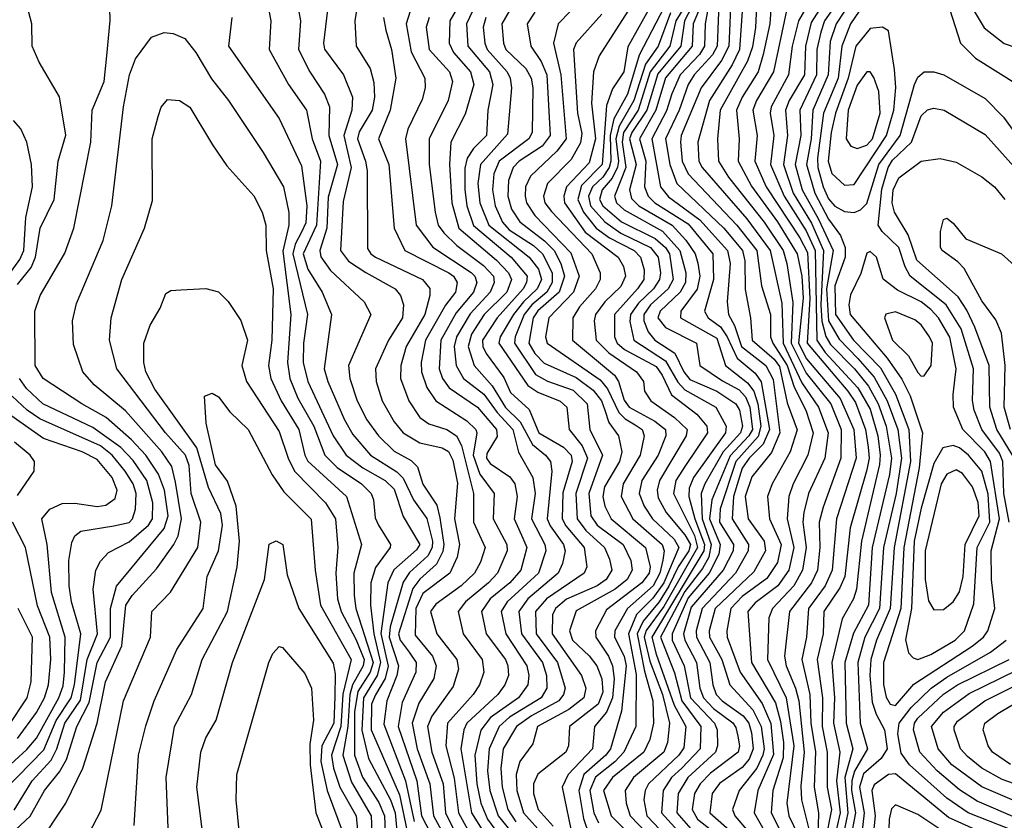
# Model space of a CAD drawing. Extents: x 501367 to 657802, y 482273 to 547541.
# Tile 619 of 656: x 597082 to 600165, y 537761 to 540268. Entities that reach past the tile are written whole.
import ezdxf

# ---------------------------------------------------------------- set-up
doc = ezdxf.new("R2010")
doc.units = 0

msp = doc.modelspace()

# ---------------------------------------------------------------- linework, layer by layer
at = {"layer": '0CON20XD'}
for points in [[(597053.3, 537716.7), (597115.5, 537774.5), (597160, 537855), (597207, 537913), (597228.4, 537951.6), (597260.9, 538055), (597300.3, 538129.7), (597324.9, 538255.1), (597367, 538335), (597366.2, 538425), (597385.1, 538494.9), (597535, 538675.2), (597546.7, 538715), (597535.7, 538795), (597516.6, 538845), (597477, 538905), (597432.7, 538952.7), (597352.7, 539022.7), (597276.5, 539065), (597156, 539145), (597131.2, 539185), (597129.2, 539355), (597145.9, 539405), (597223.2, 539536.8), (597251.6, 539615), (597304.8, 539885), (597309.4, 539985), (597346.7, 540075), (597355.6, 540155), (597365.7, 540265.7), (597360, 540455)], [(599255, 540398.4), (599228.8, 540255), (599226.9, 540185), (599211.1, 540158.9), (599150.7, 540095), (599124.5, 540035.6), (599107.2, 539982.8), (599061.8, 539895), (599088.9, 539745), (599113.7, 539713.7), (599211.9, 539641.9), (599298.8, 539545), (599306.5, 539505), (599297.2, 539385), (599301.5, 539345), (599320.3, 539310.3), (599343, 539245), (599419.1, 539185), (599441.4, 539141.4), (599462.2, 538975), (599436.7, 538913.3), (599375, 538837.1), (599354.4, 538775), (599363.2, 538705), (599413.5, 538635), (599417.3, 538605), (599380.7, 538539.3), (599260, 538425), (599241.1, 538355), (599242.1, 538335), (599281.4, 538265), (599305.8, 538185), (599377.7, 538107.7), (599404.1, 538055), (599413.3, 537985), (599409.7, 537965), (599390.2, 537925), (599334.8, 537855), (599314.4, 537795), (599321.3, 537775), (599364.9, 537725)], [(597075, 539438.9), (597117.8, 539492.2), (597132.1, 539525), (597146.4, 539615), (597190.3, 539705), (597202.6, 539825), (597226.7, 539906.7), (597206.5, 540026.5), (597143.1, 540135), (597120.8, 540185), (597120, 540255), (597088.6, 540375)], [(599140.5, 540385), (599022.5, 540157.5), (598985.8, 540035), (598942.7, 539957.3), (598931.1, 539905), (598933.8, 539825), (598928.1, 539805), (598908.2, 539775), (598875.7, 539745), (598863.4, 539715), (598869.9, 539685), (598914.1, 539635), (598965, 539599.3), (599057.7, 539555), (599081.1, 539525), (599089.1, 539475), (599086.2, 539455), (599066.8, 539425), (599019.5, 539380.5), (598995.2, 539345.2), (598992.6, 539322.6), (599005.5, 539265), (599105, 539199.8), (599143.1, 539133.1), (599165, 539109.1), (599262, 539055), (599294.9, 538995), (599292.1, 538975), (599192.4, 538835), (599178.6, 538801.4), (599178, 538775), (599196.3, 538705), (599226.3, 538625), (599224.2, 538605), (599061.4, 538335), (599075, 538281), (599132.1, 538122.1), (599168, 538055), (599161.6, 537988.4), (599146.4, 537965), (599051.5, 537875), (599040.6, 537855), (599037, 537825), (599046.4, 537775), (599189.5, 537625)], [(597946.7, 540345), (597961.3, 540265), (597955.2, 540175), (597990.9, 540105), (598036.5, 540035), (598052.2, 539995), (598050.4, 539905), (598077.8, 539815), (598047.9, 539712.1), (598043.7, 539615), (598022, 539545), (598025.1, 539525.1), (598055, 539482.4), (598161.3, 539385), (598181.8, 539345), (598111.7, 539185), (598115.6, 539145), (598139, 539075), (598168.9, 539015), (598205.6, 538965), (598255, 538916.9), (598307.7, 538887.7), (598327.8, 538867.8), (598345, 538813.8), (598388, 538748), (598398, 538708), (598410.7, 538625), (598407, 538603), (598386.9, 538563.1), (598335, 538516.2), (598313.4, 538486.6), (598268.8, 538345), (598273.5, 538325), (598302, 538288), (598324, 538255), (598322.6, 538225), (598279.9, 538130.1), (598267.3, 538055), (598325.8, 537885), (598340.1, 537775), (598382, 537695)], [(598474.8, 540345), (598428.7, 540265), (598427.6, 540195), (598440.6, 540165), (598493.9, 540105), (598504.5, 540065), (598477.5, 539972.5), (598432.8, 539885), (598428.2, 539815), (598435.1, 539695), (598457.6, 539615), (598575.4, 539515), (598612.4, 539475), (598622, 539455), (598607.4, 539415), (598536.3, 539345), (598496.9, 539283.1), (598486.8, 539245), (598505.1, 539185), (598562.1, 539122.1), (598603.9, 539053.9), (598649.1, 539009.1), (598687.8, 538937.8), (598729.1, 538905), (598744.4, 538885), (598748.1, 538855), (598734.4, 538705), (598743.1, 538683.1), (598785.4, 538625), (598790, 538605), (598782.3, 538565), (598768.3, 538535), (598673.1, 538455), (598644.9, 538415), (598653.8, 538345), (598719.4, 538255), (598732.2, 538215), (598733, 538175), (598714.8, 538145), (598615.5, 538084.5), (598583.6, 538055), (598552.7, 537985), (598546.7, 537916.7), (598554.5, 537855), (598580.4, 537775), (598694.6, 537635)], [(599185.9, 540345), (599136.6, 540265), (599117.8, 540185), (599056.6, 540105), (599018.9, 539985), (598972.6, 539915), (598968.9, 539885), (598980.6, 539805), (598945.1, 539715), (598950.9, 539695), (598975, 539672.2), (599095, 539606.3), (599149.3, 539545), (599168.7, 539475), (599166.8, 539445), (599150.8, 539415), (599087.7, 539355), (599080.8, 539335), (599105, 539304.5), (599201.7, 539255), (599211.9, 539185), (599282.6, 539137.4), (599335, 539109.6), (599355, 539087.6), (599369, 539055), (599377, 538985), (599365.9, 538965), (599307.5, 538902.5), (599249.6, 538765), (599242.8, 538705), (599276.2, 538625), (599271.5, 538595), (599240.9, 538535), (599175, 538457.5), (599124.9, 538344.9), (599125.7, 538325), (599163.1, 538245), (599182.7, 538145), (599258, 538065), (599266.6, 538045), (599267.7, 537995), (599261, 537975), (599174.9, 537895), (599143.9, 537845), (599139.5, 537785), (599184.3, 537734.3)], [(599208.6, 540351.4), (599163.6, 540265), (599152.3, 540185), (599081, 540099), (599045.6, 539985), (598998.8, 539915), (598991.5, 539895), (599012.4, 539815), (598991.9, 539735), (598997.7, 539707.7), (599020.8, 539685), (599125.1, 539625), (599168.2, 539578.2), (599197.7, 539535), (599206.2, 539506.2), (599212.5, 539465), (599203.9, 539423.9), (599152.3, 539355), (599151.9, 539335), (599265, 539270.8), (599292.4, 539185), (599361.5, 539131.5), (599381.2, 539105), (599394, 539065), (599403.3, 538995), (599395, 538963.2), (599325.2, 538885), (599276.1, 538736.1), (599273.6, 538695), (599317.1, 538625), (599316.4, 538605), (599285.1, 538545), (599185, 538428.6), (599160.7, 538345), (599164.9, 538324.9), (599201.6, 538255), (599212, 538175), (599223.4, 538145), (599255, 538111.2), (599315, 538066.3), (599325, 538052.3), (599331.5, 538025), (599335.9, 537995), (599331.8, 537975), (599245, 537909), (599212.9, 537875), (599195.7, 537845), (599188.4, 537795), (599204.9, 537765), (599277.3, 537707.3)], [(599272.4, 540345), (599266.2, 540185), (599252.1, 540157.9), (599194.6, 540095), (599175.1, 540065), (599147.7, 539985), (599104.9, 539895), (599117.6, 539815), (599140.3, 539755), (599287.1, 539615), (599346, 539545), (599353.1, 539513.1), (599353.7, 539423.7), (599370.3, 539335), (599375.7, 539265), (599444.9, 539205), (599462, 539182), (599485, 539068.8), (599516.6, 538983.4), (599494.9, 538915.1), (599438.8, 538815), (599424.4, 538775), (599429.7, 538705), (599466.5, 538625), (599455, 538568), (599422, 538518), (599345, 538462), (599309.3, 538425), (599296.2, 538355), (599298.1, 538335), (599338.8, 538225), (599407.4, 538127.3), (599434.3, 538064.3), (599443, 537967), (599393.7, 537855), (599381.7, 537785), (599466.2, 537635)], [(599309.8, 540355), (599302.9, 540185), (599280.1, 540139.9), (599215.7, 540054.3), (599153.7, 539905), (599151.5, 539885), (599157.1, 539825), (599175.1, 539785.1), (599328.1, 539625), (599390.4, 539545), (599405.1, 539435), (599433.3, 539345), (599433.7, 539275), (599440.2, 539255), (599485.5, 539185), (599507.2, 539117.2), (599543.5, 539045), (599566.9, 538975), (599550, 538905), (599504.5, 538815), (599491.2, 538775), (599485.9, 538705), (599506.1, 538615), (599490.5, 538545), (599456.5, 538495), (599385, 538442.1), (599362.5, 538415), (599373.9, 538255), (599448.8, 538128.8), (599465, 538070.8), (599474.1, 538005), (599473.2, 537956.8), (599440.9, 537855), (599435, 537784.5), (599509.5, 537639.5)], [(599348.9, 540355), (599336, 540175), (599312.9, 540127.1), (599242.7, 540015), (599205.5, 539885), (599208.9, 539825), (599219.4, 539805), (599359.5, 539645), (599432.6, 539545), (599469.2, 539380.8), (599473.2, 539255), (599531.2, 539131.2), (599583.8, 539055), (599613.7, 538975), (599603.1, 538895), (599552.1, 538785), (599537.5, 538725), (599534.9, 538695.1), (599545.3, 538615), (599534, 538545), (599506.6, 538495), (599439.1, 538425), (599428.3, 538395), (599423.8, 538265), (599482.6, 538145), (599506, 537995), (599484.2, 537815), (599490.3, 537775), (599535, 537684.7)], [(599391.8, 540355), (599386.2, 540243.8), (599376.5, 540183.5), (599361.5, 540138.5), (599275.9, 539985), (599267.4, 539895), (599270.6, 539825), (599301.4, 539775), (599413.8, 539633.8), (599473.4, 539545), (599484.9, 539505), (599503.1, 539383.1), (599497.6, 539255), (599545, 539160.9), (599622.1, 539065), (599655.1, 538985.1), (599653.9, 538895), (599597.9, 538742.1), (599586.2, 538695), (599588.2, 538615), (599580.1, 538545), (599562.1, 538505), (599493, 538415), (599477.6, 538275), (599482.1, 538245), (599512, 538175), (599522.1, 538135), (599538.5, 537975), (599528.4, 537868.4), (599530.3, 537825), (599553.2, 537733.2)], [(599437.8, 540345), (599431.3, 540255), (599410.8, 540159.2), (599394.2, 540105), (599344.1, 540025), (599327, 539985), (599335.2, 539895), (599332.1, 539825), (599373.3, 539746.7), (599455.1, 539635), (599516.7, 539535), (599531.4, 539465), (599535.9, 539395.9), (599521.3, 539255), (599546.5, 539206.5), (599651.9, 539081.9), (599694.1, 538985), (599701.8, 538895), (599639.6, 538705), (599626.7, 538545), (599604.3, 538495.7), (599552.1, 538425), (599545.9, 538335), (599531.2, 538265), (599556.6, 538155), (599559.5, 538065), (599574.1, 537975.9), (599569.9, 537865), (599583.5, 537785), (599581.4, 537705)], [(599567.4, 540345), (599521.2, 540265), (599501.4, 540185), (599489.4, 540095), (599435.1, 539994.9), (599431.8, 539975), (599443.4, 539905), (599432.9, 539815), (599475.9, 539715), (599545, 539607), (599573.5, 539545), (599578.6, 539265), (599605, 539226.4), (599706.8, 539115), (599745, 539048.4), (599769.2, 538965), (599777.2, 538905), (599774.9, 538875), (599718.1, 538635), (599702.7, 538485), (599693.4, 538455), (599657.8, 538392.2), (599624.9, 538255), (599634, 538145), (599630.9, 538065), (599650.2, 537975), (599639.7, 537885), (599651.8, 537785), (599628.4, 537685)], [(599615, 540345.2), (599560.8, 540259.2), (599542.9, 540185), (599539.6, 540095), (599491.5, 540015), (599480.4, 539985), (599486.9, 539905), (599473.6, 539815), (599504.2, 539725), (599561.2, 539631.2), (599599.7, 539545), (599590.7, 539375), (599594.3, 539324.3), (599606.4, 539276.4), (599621.3, 539251.3), (599696.3, 539175), (599740.4, 539120.4), (599770.9, 539065), (599795.1, 538995), (599812, 538895), (599805.6, 538844.4), (599752.1, 538615), (599740.6, 538435), (599692.8, 538347.2), (599666.5, 538255), (599670.5, 538065), (599691.1, 537985), (599665.8, 537895), (599675.8, 537784.2), (599655.1, 537685)], [(597855.3, 540335), (597868.9, 540265), (597863.6, 540175), (597924.3, 540065), (597980, 539985), (597998.4, 539895), (598023.7, 539825), (598011.6, 539625), (597970, 539535), (597985, 539486.7), (598029.5, 539415), (598058.9, 539345), (598035.8, 539175), (598047.4, 539135), (598099.7, 539015), (598125, 538969.3), (598180.8, 538905), (598262.8, 538852.8), (598283, 538833), (598315.8, 538765), (598356.7, 538706.7), (598374.5, 538635), (598374.3, 538615), (598360.3, 538589.7), (598303.2, 538536.8), (598282.9, 538507.1), (598242.6, 538367.4), (598238.7, 538335), (598268, 538245), (598262.7, 538215), (598231.6, 538135), (598222, 538062), (598290.7, 537885), (598317.4, 537757.4)], [(598049, 540325), (598033.6, 540195), (598036.2, 540176.1), (598096.7, 540095), (598124.3, 540025), (598122.8, 539985), (598097.3, 539905), (598120.6, 539805), (598095, 539698.8), (598086.7, 539545), (598111.5, 539511.5), (598166.2, 539476.2), (598257.8, 539425), (598274.5, 539404.5), (598284, 539375), (598280.7, 539335), (598237.5, 539265), (598196.8, 539175), (598198, 539135), (598217.7, 539075), (598255, 539009.1), (598283.2, 538975), (598335, 538943.6), (598405, 538927.5), (598425, 538916.5), (598439, 538889), (598452.7, 538817.3), (598443.6, 538705), (598459.5, 538625), (598452.6, 538585), (598428.9, 538535), (598345, 538471.9), (598322.8, 538425), (598320.7, 538340.7), (598374.9, 538274.9), (598386.8, 538245), (598379.3, 538205), (598332.3, 538127.7), (598311.1, 538065), (598326.8, 537985), (598366.3, 537875), (598377.8, 537775), (598421.9, 537695)], [(598143, 540335), (598132, 540265), (598135.8, 540185), (598180, 540115), (598191.1, 540071.1), (598192.9, 540025), (598185.7, 539985), (598145, 539917.2), (598139.9, 539895), (598165.4, 539825), (598170.3, 539795), (598171.5, 539551.5), (598181.4, 539535), (598196.7, 539525), (598343.4, 539455), (598366.5, 539426.5), (598366.7, 539405), (598350.4, 539345), (598292.9, 539245), (598275.8, 539185), (598274.8, 539145), (598300.4, 539075), (598335, 539022.5), (598363.1, 539003.1), (598419.6, 538985), (598449.6, 538965), (598465.3, 538935.3), (598503.6, 538785), (598503, 538695), (598539.6, 538615), (598525, 538569.1), (598506.3, 538535), (598464.4, 538495), (598385, 538437.9), (598369, 538415), (598388.7, 538345), (598451.5, 538265), (598456.7, 538235), (598439.7, 538180.3), (598372.4, 538087.6), (598359.6, 538055), (598373, 537975), (598408.2, 537875), (598415.9, 537785), (598498.6, 537615)], [(598845.3, 540335), (598767.9, 540255), (598753.6, 540195), (598776.4, 540095), (598793.1, 539895), (598764, 539856), (598681.7, 539778.3), (598665.7, 539745), (598664.6, 539715), (598669, 539695), (598695.2, 539655), (598808.4, 539538.4), (598833.9, 539465), (598816.2, 539415), (598739.5, 539335), (598728.6, 539275), (598733.8, 539255), (598900, 539140), (598922.6, 539112.6), (598958.2, 539038.2), (598977.9, 539017.9), (599009.2, 538999.2), (599031, 538985), (599037.9, 538965), (599025.4, 538905), (598971.9, 538815), (598966, 538775), (599002.7, 538705), (599094.3, 538625), (599099.9, 538605), (599096.1, 538576.1), (599087.2, 538535), (599066.1, 538495), (598985.1, 538425), (598946.2, 538355), (598944.9, 538335), (598975, 538275.2), (598981.4, 538245), (598966.6, 538103.4), (598932.5, 537985), (598918, 537965), (598849.3, 537905), (598832.9, 537855), (598847.3, 537767.3), (598865.1, 537715)], [(599065, 540322.9), (598986.9, 540183.1), (598974, 540105), (598938.5, 540051.5), (598920.1, 539999.9), (598906.4, 539815), (598841.3, 539748.7), (598829.6, 539705), (598847.3, 539665), (598887.9, 539615), (598928.9, 539585), (599006.6, 539545), (599026.1, 539525), (599038, 539485), (599036.7, 539455), (599017.2, 539425), (598944.6, 539345), (598944.6, 539275), (598953.4, 539255), (598976.5, 539235), (599075, 539182), (599094.4, 539155), (599123.1, 539093.1), (599202.5, 539032.5), (599233.8, 538995), (599236.5, 538975), (599167.3, 538872.7), (599136.6, 538825), (599129.3, 538785), (599195, 538652.8), (599204.9, 538615), (599099.5, 538430.5), (599044.2, 538355.8), (599038, 538335), (599055, 538260), (599094.9, 538155), (599117, 538065), (599110.7, 538005), (599099.3, 537975), (599004.2, 537895), (598978.2, 537855), (598981, 537815), (598993.8, 537775), (599100.1, 537665)], [(599224.4, 540335), (599191.1, 540255), (599188.3, 540185), (599105, 540085.8), (599074.5, 539985), (599023.2, 539895), (599043, 539825), (599038.8, 539745), (599049.9, 539715), (599070.8, 539695), (599175, 539628.7), (599253.2, 539535), (599255.1, 539455), (599226.7, 539355), (599238, 539335), (599276.7, 539306.7), (599297.8, 539275), (599328.5, 539208.5), (599385, 539161.7), (599404.4, 539134.4), (599430.4, 538985), (599410.6, 538939.4), (599366, 538895), (599345, 538864.1), (599317, 538775), (599313.3, 538705), (599364.6, 538625), (599363.6, 538605), (599323.5, 538535), (599219.6, 538425), (599200.5, 538355), (599201.1, 538335), (599243.6, 538255), (599252.7, 538185), (599262.8, 538155), (599281.6, 538135), (599348.1, 538088.1), (599365.7, 538065), (599373.6, 538035), (599379.4, 537985), (599366.9, 537953.1), (599345, 537926.6), (599273.3, 537876.7), (599251.1, 537845), (599243.8, 537785), (599313.2, 537723.2)], [(599651.4, 540335), (599602.5, 540265), (599590.5, 540229.5), (599578.5, 540175), (599577.5, 540095), (599525.3, 539985), (599528.4, 539905), (599511, 539815), (599532.9, 539735), (599584, 539644), (599629.5, 539545), (599608.7, 539425), (599615, 539325.2), (599648, 539268), (599707.1, 539207.1), (599758.3, 539148.3), (599799, 539075), (599832, 538985), (599843, 538895), (599826.3, 538785), (599786.8, 538615), (599774.6, 538425), (599729, 538335), (599706.3, 538255), (599713.7, 538065), (599737.5, 537985), (599696.4, 537915), (599687.9, 537885), (599686.9, 537855), (599699.3, 537785), (599683.4, 537703.4)], [(599691.1, 540335), (599639, 540255), (599620.4, 540199.6), (599614, 540095), (599565.7, 539985), (599560.3, 539895), (599546.4, 539815), (599571.7, 539725), (599615, 539643.8), (599652.5, 539592.5), (599667.6, 539555), (599666.9, 539525), (599635, 539434.4), (599636.8, 539345), (599693.3, 539265), (599777.5, 539177.5), (599825, 539095.6), (599866.8, 538985), (599871.3, 538885), (599820.6, 538615), (599808.3, 538425), (599765.5, 538325), (599747.9, 538265), (599744.1, 538215), (599751.4, 538131.4), (599764, 538094), (599790.8, 538045), (599798.4, 537985), (599780.2, 537955), (599725, 537906.7), (599711.9, 537865), (599726.2, 537785), (599715.4, 537685)], [(600064.9, 540304.9), (600102.2, 540242.2), (600165, 540193.4), (600247.1, 540165)], [(597746.7, 540275), (597736.2, 540185), (597895, 539958.2), (597965, 539810.6), (597981.4, 539685), (597977.8, 539632.2), (597965, 539602.4), (597944.9, 539564.9), (597937.6, 539535), (597983.3, 539345), (597971.3, 539255), (597970.4, 539195), (597984, 539135), (598064.1, 538965), (598104.8, 538905), (598156.8, 538865), (598226.5, 538825), (598255, 538798), (598282.7, 538712.7), (598335.1, 538625), (598325, 538608.4), (598254.3, 538545.7), (598234.9, 538505), (598213.6, 538346.4), (598236.2, 538243.8), (598226.2, 538205), (598195.9, 538154.1), (598184.4, 538125), (598183, 538045), (598271.5, 537841.5), (598296, 537726)], [(598221.5, 540275), (598228.3, 540235), (598246, 540175), (598259.6, 540085), (598242.7, 539985), (598206.1, 539895), (598238.4, 539815), (598254.4, 539615), (598288.1, 539545), (598426.1, 539475), (598441, 539465), (598452.3, 539445), (598446.7, 539415), (598415.9, 539374.1), (598353.2, 539265), (598339.1, 539195), (598340.2, 539165), (598356.7, 539116.7), (598384.9, 539074.9), (598482.1, 539012.1), (598511.1, 538985), (598514.1, 538974.1), (598502.5, 538905), (598522.6, 538845), (598567.7, 538785), (598564.8, 538705), (598607.9, 538625), (598608.6, 538605), (598578.2, 538535), (598550.7, 538505), (598477.8, 538445), (598455.2, 538415), (598470.6, 538345), (598530, 538265), (598535.2, 538225), (598521.6, 538185), (598502.6, 538155), (598422, 538065), (598416.3, 537995), (598442.8, 537892.8), (598456.1, 537785), (598544.1, 537625)], [(598305.2, 540295), (598292.7, 540255), (598307.6, 540167.6), (598350.7, 540085), (598351.6, 540055), (598342.1, 540017.9), (598298.1, 539925), (598290.6, 539895), (598323.4, 539625), (598376.1, 539556.1), (598496.4, 539476.4), (598507.7, 539465), (598513.7, 539445), (598503.8, 539415), (598449.5, 539350.5), (598400.5, 539265), (598395.7, 539175), (598406.1, 539145), (598426.7, 539115), (598515.9, 539055), (598575.1, 538985), (598577.4, 538962.6), (598545, 538909.6), (598543.7, 538895), (598555, 538878.8), (598617.2, 538837.2), (598632.9, 538815), (598639.7, 538775), (598630.4, 538705), (598657.6, 538645), (598670, 538615), (598651, 538545), (598617, 538505), (598555.5, 538455), (598528.3, 538415), (598542.5, 538345), (598603, 538265), (598611.2, 538245), (598612.9, 538215), (598601.2, 538185), (598579.8, 538155), (598482.6, 538065), (598473.2, 538045), (598463.3, 537985), (598496.9, 537785), (598596.8, 537625)], [(598364.1, 540275), (598355.5, 540245), (598364.8, 540175), (598427.8, 540105), (598437, 540075), (598424.4, 540015), (598364.2, 539895), (598364.2, 539815), (598382.9, 539665), (598392.8, 539625), (598410.4, 539600.4), (598451.3, 539561.3), (598535, 539498.4), (598565.5, 539465.5), (598568.5, 539445), (598555.5, 539414.5), (598492.6, 539347.4), (598450.5, 539275), (598442.8, 539245), (598448.5, 539185), (598472.2, 539145), (598536, 539096), (598577.8, 539037.8), (598626.4, 538985), (598644.4, 538914.4), (598689.5, 538835), (598695.9, 538785), (598685.4, 538705), (598726.6, 538625), (598729.3, 538605), (598706.4, 538535), (598608.6, 538445), (598589.4, 538415), (598604.5, 538345), (598670, 538245), (598676.3, 538215), (598673.2, 538185), (598644.1, 538145), (598556.7, 538083.3), (598526, 538044), (598507.2, 537965), (598513.7, 537875), (598526.6, 537815), (598546.9, 537765), (598649.3, 537625)], [(598500.1, 540295), (598481.4, 540255), (598485.1, 540185), (598552.9, 540105), (598564.3, 540065), (598548.4, 539985), (598543.7, 539905), (598503.7, 539865), (598483.8, 539835), (598476.5, 539803.5), (598476.5, 539736.5), (598482.7, 539685), (598503.2, 539623.2), (598620.9, 539525), (598671.8, 539465), (598669.6, 539445), (598659, 539425), (598577.1, 539335), (598531.6, 539265), (598532.5, 539245), (598542.7, 539222.7), (598598, 539148), (598618.9, 539101.1), (598677.2, 539047.2), (598707.5, 538975), (598785, 538929.4), (598809.5, 538905), (598812, 538885), (598783.3, 538786.7), (598781.2, 538705), (598792.9, 538682.8), (598849.8, 538615), (598858.4, 538555), (598849.7, 538535), (598731.8, 538455), (598697, 538415), (598699.5, 538345), (598765.8, 538255), (598790.2, 538175), (598785.2, 538155), (598770.3, 538135), (598685, 538088.7), (598637.5, 538055), (598595.7, 537985), (598588.5, 537925), (598593.5, 537865), (598611.1, 537795), (598636.1, 537756.1)], [(598542.4, 540275), (598533.2, 540245), (598538.3, 540195), (598546, 540175), (598608.7, 540105), (598618.2, 540085), (598622.7, 540055), (598610.1, 539909.9), (598525.1, 539815), (598517.3, 539755), (598523, 539695), (598551.2, 539625), (598677.6, 539525), (598706.8, 539486.8), (598716.4, 539455), (598702.6, 539425), (598659.9, 539385), (598628.5, 539345), (598586.9, 539275), (598582.2, 539255), (598672.9, 539123), (598705, 539102.3), (598775, 539073.3), (598795.7, 539055), (598802.4, 538985), (598843.9, 538933.9), (598859.9, 538895), (598823.7, 538785), (598827.7, 538705), (598855, 538668.4), (598913.5, 538615), (598929.1, 538579.1), (598936.9, 538545), (598918.3, 538515), (598890.5, 538495), (598795, 538453.6), (598760, 538425), (598751, 538405), (598749.2, 538345), (598841.8, 538215), (598854.8, 538175), (598848.3, 538145), (598801.9, 538108.1), (598704.1, 538055), (598689.3, 538000.7), (598647.9, 537945), (598636.8, 537905), (598639.2, 537855), (598659.9, 537785), (598723.4, 537713.4)], [(598614.8, 540295), (598591.6, 540255), (598597.3, 540195), (598604.8, 540175), (598667, 540115), (598683.8, 540085), (598688.9, 540055), (598686.6, 539915), (598676.3, 539895), (598583.8, 539825), (598566.9, 539785), (598562.3, 539735), (598571.2, 539685), (598593.9, 539633.9), (598615, 539610), (598691.1, 539561.1), (598719.3, 539535), (598749.8, 539475), (598749.6, 539445), (598733, 539415), (598685.6, 539375), (598661.6, 539345), (598634.2, 539275), (598631.9, 539255), (598697.5, 539157.5), (598735, 539136.2), (598815, 539108.1), (598859.6, 539065), (598867.5, 538985), (598907.5, 538905), (598864.1, 538785), (598871.2, 538715), (598891, 538685), (598971.8, 538625), (598996.4, 538575), (599000.6, 538545), (598984.5, 538515), (598947.2, 538485), (598825, 538417.3), (598803.6, 538355), (598813.7, 538325), (598865.8, 538275.8), (598889.1, 538245), (598905, 538204.5), (598907.8, 538162.2), (598894, 538125), (598803.8, 538055), (598800.3, 537995), (598792.2, 537975), (598705, 537906.1), (598691.1, 537875), (598691.2, 537845), (598705.9, 537795), (598752.6, 537742.6)], [(598695, 540291.6), (598671.6, 540255), (598683, 540185), (598715, 540137.2), (598733.1, 540095), (598743.8, 539905), (598717.8, 539872.2), (598646.4, 539825), (598627.2, 539805), (598612.8, 539765), (598610.4, 539715), (598622.2, 539675), (598648.1, 539635), (598726, 539576), (598756.4, 539545), (598776.6, 539505), (598787.9, 539465), (598771.6, 539415), (598705, 539356.3), (598689.6, 539335), (598676.7, 539255), (598695, 539223.4), (598725, 539192.7), (598825, 539147.6), (598878.4, 539108.4), (598904.3, 539075), (598914.3, 539045), (598927, 539007), (598957.6, 538965), (598967.3, 538915), (598960, 538885), (598913, 538805), (598908.2, 538775), (598914.6, 538745), (598934.8, 538705), (599041.8, 538615), (599056.4, 538555), (599053.1, 538535), (599030.8, 538505), (598919.5, 538420.5), (598885.6, 538355), (598886, 538335), (598926.4, 538275), (598938.8, 538245), (598943.8, 538203.8), (598938.8, 538145), (598920.1, 538099.9), (598882.5, 538055), (598876.2, 537985), (598799.7, 537905), (598780.6, 537865), (598815, 537698.6)], [(598905, 540285.3), (598825, 540195.3), (598816, 540175), (598828.6, 539975), (598842, 539912), (598838, 539882), (598809.3, 539830.7), (598734.8, 539755), (598722.3, 539715), (598727, 539695), (598747.4, 539667.4), (598873.8, 539535), (598900.4, 539475), (598900.4, 539455), (598885.2, 539425), (598835, 539368.5), (598814.1, 539335), (598813.5, 539265), (598944.8, 539154.8), (598957.2, 539135), (598975, 539077.1), (598991, 539055), (599071, 539011), (599104.8, 538985), (599105.8, 538965), (599081.1, 538905), (599030.7, 538825), (599022, 538785), (599037.7, 538745), (599063.4, 538705), (599132, 538642), (599146.3, 538615), (599099.2, 538505), (599065, 538456.5), (599014.1, 538405.9), (598988.3, 538345), (599012.5, 538217.5), (599011.5, 538055), (598973.7, 537975), (598945.9, 537944.1), (598885, 537896.6), (598867.9, 537855), (598880.4, 537785), (598895, 537752.9)], [(598986.8, 540295), (598897.3, 540155), (598878.7, 540105), (598873.1, 540006.9), (598884.9, 539895.1), (598865, 539820.4), (598794.6, 539745), (598786.4, 539715), (598788.6, 539695), (598853.2, 539603.2), (598956.3, 539525), (598972.6, 539495), (598979.7, 539465), (598965, 539432.9), (598914.8, 539385), (598885.2, 539345), (598880.7, 539325), (598887, 539265), (598927.1, 539225), (599013.7, 539165), (599035.6, 539135.6), (599038.8, 539105), (599058.3, 539075), (599132.9, 539022.9), (599172.5, 538985), (599169.5, 538965), (599085.7, 538825), (599078.1, 538795), (599081.2, 538771.2), (599106.2, 538725), (599165, 538655.4), (599182.3, 538625), (599177.4, 538605), (599144.6, 538555.4), (599114.9, 538494.9), (599085, 538445.6), (599035, 538384.9), (599015.3, 538345), (599038.5, 538228.5), (599064.7, 538135), (599067.2, 538065), (599055.3, 538014.7), (599036.2, 537975), (598938.1, 537895), (598910.4, 537855), (598934.3, 537775), (599073.2, 537635)], [(599120.4, 540289.6), (599081.2, 540185), (599041.7, 540128.3), (599005.4, 540014.6), (598959.3, 539935), (598949.3, 539895), (598957.1, 539825), (598954.2, 539805.8), (598937.7, 539772.3), (598906.6, 539735), (598897.5, 539705), (598908, 539685), (598966.8, 539635), (599072.5, 539582.5), (599105, 539555.1), (599117.5, 539535), (599128.6, 539455), (599113.1, 539425), (599057.4, 539375), (599037.1, 539345), (599036.8, 539325), (599050.6, 539290.6), (599070.6, 539265), (599134.1, 539224.1), (599161.7, 539165), (599181.1, 539141.1), (599265.1, 539105.1), (599324.8, 539065), (599336, 539045), (599345.6, 538995), (599339.8, 538975), (599285.5, 538915), (599227.8, 538815), (599216.7, 538785), (599219.4, 538705), (599247.8, 538625), (599239.8, 538585), (599220.6, 538549.4), (599165, 538478.2), (599089.3, 538335), (599132.6, 538222.6), (599156, 538135), (599215.6, 538055), (599213.3, 537985), (599155.6, 537924.4)], [(599483.4, 540296.6), (599443.2, 540105), (599389.5, 540015), (599378.4, 539985), (599391.9, 539905), (599384.1, 539825), (599419.5, 539745), (599525.1, 539585.1), (599549, 539539), (599556.2, 539395), (599547.9, 539255), (599675.5, 539105), (599699.4, 539069.4), (599730.8, 538985), (599739.3, 538929.3), (599741.8, 538895), (599735, 538858.2), (599683.1, 538676.9), (599666, 538525), (599650.8, 538489.2), (599600, 538415), (599598.3, 538345), (599579.5, 538265), (599596.2, 538145), (599595.4, 538055), (599611, 537975), (599611, 537865), (599624.2, 537795), (599604.3, 537695)], [(599711.1, 540295), (599684.2, 540255), (599656.4, 540185), (599645.2, 540085), (599599.7, 539975), (599580.9, 539835), (599581.5, 539805), (599597.9, 539745), (599615, 539707.1), (599635, 539684.2), (599665, 539667.2), (599695, 539664.4), (599715, 539672.4), (599735, 539692.2), (599772.1, 539815), (599839.3, 539905), (599884.5, 540065.5), (599895, 540087.7), (599915, 540104.6), (599945, 540104.7), (599975.6, 540095.6), (600105, 540020.8), (600163.3, 539963.3), (600234, 539865)], [(599995, 540299.4), (600028.2, 540195), (600075, 540148), (600206.9, 540065)], [(599665, 539749.7), (599695, 539751.8), (599796.5, 539905), (599819.9, 539985), (599825.4, 540055.4), (599822, 540112), (599802.7, 540232.7), (599784.3, 540244.3), (599745, 540240.3), (599700.6, 540185), (599676.9, 540085), (599636.6, 539975), (599623.3, 539915), (599613.8, 539825), (599625, 539786.7), (599665, 539749.7)], [(597139.6, 537685), (597226.8, 537815), (597279.8, 537925), (597324.6, 538065.4), (597351, 538195), (597402.3, 538307.7), (597415.1, 538434.9), (597434.4, 538465), (597510.9, 538549.1), (597565.4, 538624.6), (597578, 538652), (597588.7, 538705), (597570.2, 538820.2), (597558.6, 538868.6), (597527.3, 538915), (597413.6, 539043.6), (597315.1, 539125.1), (597280, 539165), (597250.6, 539250.6), (597248.1, 539325), (597260.3, 539379.7), (597343.2, 539576.8), (597371.2, 539685), (597407.2, 539995), (597425.8, 540095), (597444.8, 540145.2), (597495, 540212.9), (597535, 540228.2), (597563.3, 540225), (597599.5, 540209.5), (597634.2, 540165.8), (597683.1, 540083.1), (597736.5, 540015), (597845, 539852.5), (597908.4, 539745), (597924.6, 539664.6), (597924.9, 539625), (597906.6, 539543.4), (597931.7, 539345), (597920.5, 539195), (597928.5, 539145), (597953.5, 539083.5), (598003.2, 538995), (598038.1, 538905), (598076.3, 538866.3), (598152.6, 538815), (598183, 538785), (598190.5, 538765), (598195, 538708), (598206.2, 538685), (598243.8, 538625), (598242.4, 538615), (598196.8, 538553.2), (598181.3, 538505), (598181.2, 538435), (598190.7, 538345), (598212.1, 538255), (598201.9, 538215), (598159.1, 538145), (598153.3, 538043.4), (598174.1, 537955), (598243.3, 537825), (598258.1, 537785), (598265.5, 537705)], [(599705, 539864.4), (599735, 539875.4), (599752.4, 539895), (599776.3, 539975), (599772.8, 540042.8), (599757.4, 540087.4), (599745, 540104.7), (599735, 540105.3), (599705, 540062.9), (599676.5, 539985), (599670.5, 539895), (599685, 539871.6), (599705, 539864.4)], [(597244.7, 537615), (597337, 537793), (597407.3, 538135), (597491.4, 538335), (597496.1, 538415), (597554.8, 538475.2), (597640, 538615), (597649.8, 538695), (597619, 538785), (597612.4, 538872.4), (597601.8, 538905), (597538.3, 538975), (597386, 539175), (597363.8, 539265), (597369.1, 539335), (597401.8, 539455), (597473.1, 539615), (597498.5, 539701.5), (597497.2, 539895), (597515.5, 539965), (597525.4, 539994.6), (597545, 540018), (597582.5, 540015), (597615, 539994.3), (597686, 539876), (597731, 539811), (597815, 539716.5), (597841.2, 539665), (597852.9, 539625), (597854.3, 539545), (597876.2, 539425), (597871.3, 539265), (597860.9, 539185), (597869, 539145), (597900.5, 539075), (597956.3, 538985), (597975.1, 538905), (597985, 538885.8), (598105.2, 538775), (598152.4, 538625), (598128.9, 538535), (598129.1, 538465), (598135.1, 538425), (598189.3, 538255), (598179.4, 538225), (598141.2, 538165), (598130.9, 538100.9), (598130.4, 537965), (598156.1, 537896.1), (598206.8, 537816.8), (598224.7, 537775), (598227.3, 537695)], [(600180.2, 538695), (600164.1, 538785), (600160.8, 538885), (600150.8, 538910.8), (600095.4, 538985), (600070.9, 539045), (600065.4, 539075.4), (600069.4, 539175), (600030.1, 539299.9), (599983.6, 539375), (599871, 539465), (599854.7, 539494.7), (599835, 539555.2), (599782.8, 539605), (599770.5, 539625), (599782.1, 539737.9), (599801.5, 539805), (599815, 539827.9), (599875.2, 539884.8), (599905, 539967.3), (599925, 539985.4), (599945, 539991.1), (599977.5, 539985), (600105, 539908.6), (600195, 539808)], [(597044.7, 539465.3), (597083.1, 539516.9), (597095.3, 539545), (597101, 539649), (597121.9, 539745), (597119.7, 539815), (597104.7, 539885), (597086.1, 539926.1), (597062.6, 539952.6)], [(600191.6, 538905), (600141.6, 538985), (600119.7, 539055), (600117.9, 539185), (600072.9, 539305), (600048.4, 539358.4), (600020.7, 539400.7), (599891.8, 539515), (599864.1, 539594.1), (599821.5, 539665), (599814.7, 539695), (599817, 539735), (599835, 539772.9), (599905, 539825.3), (599965, 539833.3), (600015, 539822), (600095, 539776), (600134.4, 539744.4), (600166.6, 539705)], [(600185.3, 538985), (600165.4, 539055), (600167.9, 539185), (600156.7, 539286.7), (600138.7, 539328.7), (600095, 539387.9), (600039.3, 539489.3), (600020.4, 539510.4), (599970.6, 539545), (599965.7, 539555), (599965.8, 539605), (599975, 539642.5), (599985, 539646.7), (600005, 539631.2), (600045, 539582.2), (600157.1, 539535), (600245.2, 539455.2)], [(599825, 538120.8), (599882, 538188), (600065, 538306.6), (600100.2, 538335), (600114, 538355), (600136.2, 538425), (600125.7, 538515.7), (600124.1, 538605), (600150.1, 538705), (600122.4, 538885), (600104.7, 538914.7), (600035.5, 538985), (600006.3, 539055), (600005.2, 539095), (600015.1, 539175), (599995, 539273.7), (599959, 539335), (599935, 539361), (599905, 539385.1), (599831.4, 539421.4), (599785.8, 539455.8), (599765.5, 539525), (599745, 539542.5), (599735, 539537.5), (599716.4, 539473.6), (599683.5, 539406.5), (599679.1, 539375), (599683, 539345), (599798.4, 539208.4), (599845, 539143), (599870.5, 539090.5), (599909.8, 538975), (599898.9, 538865), (599850.9, 538615), (599841.6, 538425), (599787.1, 538255), (599787, 538187), (599795, 538146.4), (599808, 538125), (599825, 538120.8)], [(597440.3, 537745), (597453.9, 537965), (597477.3, 538057.3), (597503.7, 538135), (597573.9, 538296.1), (597656.5, 538425), (597668.8, 538525), (597704.6, 538605.4), (597717.8, 538685), (597712, 538722), (597673.4, 538803.4), (597637.4, 538927.4), (597505, 539111.2), (597477, 539165), (597470.7, 539195), (597471.1, 539255), (597491.3, 539311.3), (597522.5, 539365), (597539.7, 539410.3), (597555, 539420), (597587.3, 539422.7), (597665, 539426.2), (597705, 539416.2), (597735, 539386), (597775, 539326), (597796.1, 539265), (597777.6, 539185), (597792, 539135), (597895, 538978.7), (597922.8, 538895), (597943.2, 538855), (598039.4, 538755), (598071.2, 538705), (598078, 538615), (598072, 538535), (598077.5, 538455), (598088.4, 538415), (598135, 538328.9), (598161.4, 538265), (598158.3, 538245), (598124.9, 538185.1), (598116, 538155), (598109.5, 538055), (598093.8, 537965), (598120.8, 537880.8), (598183.1, 537775), (598186, 537695)], [(599905, 539151.8), (599915, 539153.3), (599935.9, 539185), (599940.6, 539255), (599931.3, 539275), (599905, 539312.4), (599885, 539328.2), (599825, 539353.8), (599794.3, 539345.7), (599790.4, 539335), (599815.3, 539265), (599865.2, 539215.2), (599895, 539162.9), (599905, 539151.8)], [(597065, 537793.5), (597120.9, 537885), (597180.8, 537949.2), (597198.5, 537985), (597224, 538065), (597272.3, 538137.7), (597294, 538265), (597325.6, 538345), (597312.2, 538485), (597320.2, 538545), (597335, 538572.3), (597360.6, 538599.4), (597425, 538633), (597485.5, 538685), (597498.1, 538705), (597499.6, 538755), (597479.9, 538825), (597437.8, 538887.8), (597399.1, 538929.1), (597311.7, 538991.7), (597155, 539065.5), (597103.4, 539113.4), (597081.2, 539145)], [(597035, 537855.6), (597158.1, 537981.9), (597196.1, 538073.9), (597243.4, 538145), (597254.3, 538185), (597273.8, 538345), (597244.9, 538444.9), (597237.2, 538495), (597235.6, 538575), (597245, 538630.8), (597255, 538652.2), (597273.3, 538666.7), (597377, 538683), (597425, 538694.1), (597435, 538705.4), (597444.4, 538735.6), (597447.3, 538785), (597437.5, 538815), (597412.5, 538855), (597371.3, 538905), (597335, 538933.4), (597145, 539018.1), (597105.2, 539045), (597058.9, 539088.9)], [(597549.2, 537685), (597540.5, 537895), (597566.6, 538055), (597620.3, 538155), (597653.8, 538265), (597733.3, 538415), (597763.5, 538555), (597770.3, 538635), (597759.9, 538745), (597733.4, 538823.4), (597695, 538874.7), (597666.2, 539005), (597661.2, 539088.8), (597685, 539099.2), (597705, 539087.1), (597740.2, 539040.2), (597798.1, 538985), (597873.2, 538843.2), (597909.5, 538789.5), (597995.3, 538704.7), (598007.7, 538545), (598024.5, 538435), (598120.4, 538265), (598094, 538156), (598087.9, 538055), (598058.2, 537965), (598064.5, 537925), (598084.8, 537865.2), (598135.9, 537775), (598143.3, 537696.6)], [(597055, 537936.6), (597105, 537982.7), (597135, 538019), (597205.3, 538145), (597218, 538182), (597222.9, 538225), (597224.6, 538335), (597182.2, 538475), (597168.5, 538625), (597151.4, 538705), (597176.2, 538735), (597215, 538752.9), (597255, 538754.8), (597325, 538743.9), (597351.8, 538748.2), (597381, 538769), (597387.2, 538795), (597372.1, 538835), (597325, 538890.9), (597278.2, 538915), (597156.5, 538956.5), (597055, 539028.4)], [(597075, 538778.6), (597127.3, 538855), (597128.5, 538885), (597115.3, 538905), (597065.6, 538945.6)], [(599895, 538264.4), (599935, 538280), (600011.6, 538325), (600041.2, 538355), (600070.5, 538439.5), (600080.2, 538615), (600120.4, 538695), (600115, 538782.9), (600095.1, 538855), (600053, 538905), (600025, 538927.7), (600005, 538934.5), (599972.6, 538927.4), (599945, 538878.4), (599905, 538738.9), (599882.8, 538635), (599874.4, 538425), (599856.4, 538326.4), (599865.8, 538285.8), (599880, 538270), (599895, 538264.4)], [(599945, 538420.8), (599975, 538420.9), (600005, 538445.3), (600025, 538476.9), (600036.2, 538525), (600042.7, 538625), (600087.2, 538715), (600084, 538756), (600066.1, 538805), (600035, 538847.4), (600015, 538859.1), (599985, 538844.7), (599967.9, 538815), (599918, 538605), (599917.7, 538515), (599928.3, 538448.3), (599945, 538420.8)], [(597075, 538017.5), (597135, 538098.5), (597159.8, 538145), (597172.4, 538185), (597179.4, 538265), (597176.8, 538335), (597137.6, 538432.4), (597100.9, 538615), (597060.2, 538695)], [(597659.7, 537685), (597637.1, 537865), (597649.5, 537975), (597665, 538019.4), (597697.1, 538075), (597748.8, 538255), (597849.2, 538515), (597863.7, 538626.4), (597885, 538636.5), (597905.9, 538625), (597920.3, 538530.3), (597956.6, 538425), (598063.8, 538253.8), (598069.6, 538219.6), (598068.6, 538148.6), (598065.6, 538065), (598028.7, 537995), (598025.4, 537945), (598044.7, 537854.7), (598095, 537720)], [(597046.2, 538055), (597106, 538145), (597117.8, 538195), (597122.2, 538335), (597077.7, 538425)], [(597774, 537684), (597760, 537825), (597761.8, 537905), (597862.1, 538255), (597875, 538284), (597895, 538306), (597905, 538302.5), (597975, 538221.4), (597995.8, 538175), (598002.5, 538075), (597990.3, 537999.7), (597991.7, 537935), (598009.4, 537785), (598049.3, 537685)], [(600185, 537732.5), (600052.2, 537785), (599985, 537830.9), (599935, 537875.1), (599868.6, 537935), (599842.1, 537972), (599832, 538032), (599836.5, 538065), (599873.3, 538115), (599936.5, 538175), (599985, 538209.4), (600122, 538288), (600171, 538325)], [(600213.7, 537763.6), (600080.8, 537820.9), (600025, 537856.9), (599955, 537916.3), (599901.4, 537975), (599881.5, 538045), (599883.9, 538065), (599895, 538081.1), (599975, 538155.9), (600018.5, 538185), (600180.7, 538265)], [(600285.4, 537785), (600095, 537866.2), (600001.2, 537935), (599958, 537985), (599937.7, 538055), (599975, 538100.3), (600055, 538158.5), (600254, 538255)], [(600275, 537848.6), (600158.6, 537888.6), (600095.2, 537925), (600050.7, 537960.7), (600028.7, 537985), (600008.8, 538045), (600008, 538055), (600018.7, 538071.3), (600104.2, 538135), (600285.2, 538225)], [(600185, 537936.2), (600128.4, 537975), (600114.7, 537995), (600098.8, 538045), (600104.3, 538065), (600145, 538095.8), (600305, 538190.5)], [(599155.6, 537924.4), (599123.6, 537895), (599096.8, 537855), (599091.6, 537785), (599175, 537692.5)], [(600172.5, 537665), (600157.3, 537695), (599990.6, 537770.6), (599825, 537906.3), (599802.5, 537905), (599757.5, 537872.5), (599751, 537855), (599761, 537775), (599752.2, 537695), (599797.9, 537495), (599797.2, 537415), (599783.7, 537335), (599790.6, 537300.6), (599817.8, 537255), (599859.6, 537215), (599905.2, 537185.2), (600002.2, 537145), (600053.5, 537103.5), (600081.9, 537075), (600095, 537051.8), (600113.9, 536883.9), (600148.5, 536785), (600170.2, 536695)], [(600202.4, 537552.4), (600105, 537593.3), (600085.4, 537615), (600069.7, 537659.7), (600048, 537688), (599963.3, 537733.3), (599895, 537779.4), (599825, 537809.7), (599812.7, 537797.3), (599804.9, 537765), (599802, 537668), (599826.7, 537505), (599824.4, 537345), (599831, 537321), (599865.1, 537265.1), (599902.8, 537225), (600025, 537164.4), (600073.5, 537123.5), (600105, 537085.3), (600116.3, 537055), (600136.7, 536926.7), (600167.8, 536845)]]:
    msp.add_lwpolyline(points, dxfattribs=at)

doc.saveas('drawing.dxf')
